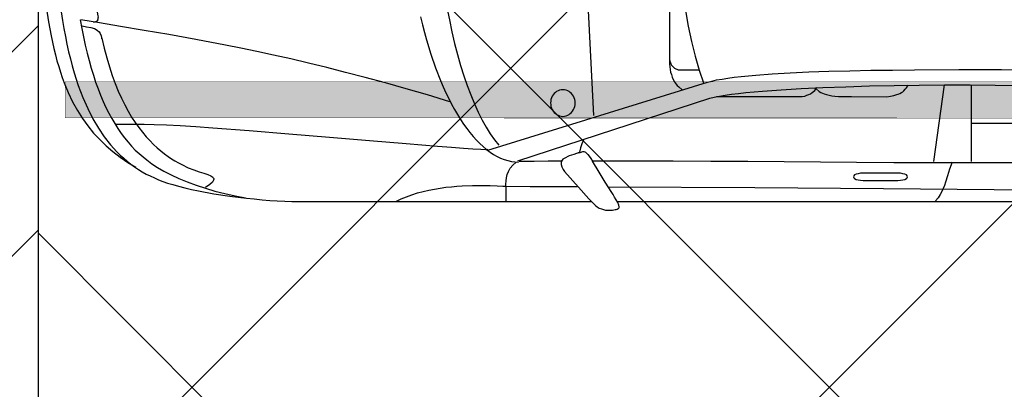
# Model space of a CAD drawing. Header units: millimetres. Extents: x 747415 to 1601423, y -236173 to 551995.
# Tile 307 of 549: x 1092168 to 1094899, y 168013 to 169038. Entities that reach past the tile are written whole.
import ezdxf

# ---------------------------------------------------------------- set-up
doc = ezdxf.new("R2010")
doc.units = ezdxf.units.MM
doc.header["$LTSCALE"] = 100
doc.header["$MEASUREMENT"] = 0
doc.linetypes.add('DASHED2', pattern=[9.525, 6.35, -3.175])
doc.layers.get('0').update_dxf_attribs({"linetype": 'CONTINUOUS', "lineweight": 0})
for name, color, linetype in [('T--A9041_VERHARDING_Parkeren', 9, 'CONTINUOUS'), ('T--L9041_VERHARDING_Parkeren', 9, 'DASHED2'), ('T--L9082_INRICHTING_SPECIFIEK_Auto', 8, 'CONTINUOUS')]:
    doc.layers.add(name, color=color, linetype=linetype)
doc.layers.add('T--A9041_VERHARDING_Wegen', color=21, linetype='CONTINUOUS', lineweight=0)
doc.layers.add('T--A9042_BEPLANTING', color=90, linetype='CONTINUOUS', lineweight=0)

# ---------------------------------------------------------------- blocks, each defined once
blk = doc.blocks.new('auto17')
for p, q in [((703.6, 867.6), (1533.8, 867.6)), ((1604.8, 867.6), (3518.7, 867.6)), ((2512.2, 544.6), (2482.2, 756.8)), ((2587.5, 547), (2587.5, 756.8)), ((1540.9, 629.4), (1516.7, 162.7)), ((2588.4, 650.5), (2814.7, 650.5))]:
    blk.add_line(p, q)
for points in [[(1499.5, 732.3), (1484.7, 737.2), (1471.9, 741.6), (1458.1, 748.5), (1454.7, 750.4), (1452.3, 752.9), (1450.9, 755.8), (1450, 758.8), (1449.5, 762.2), (1450, 765.6), (1451.9, 772), (1455.2, 778.9), (1459.5, 784.3), (1498.1, 827.9), (1527.1, 860.7), (1544.8, 878.4), (1550, 882.3), (1555.7, 885.7), (1561.4, 888.2), (1567.2, 890.1), (1572.8, 891.6), (1578.1, 892.1), (1585.2, 892.1), (1592.4, 891.6), (1599.5, 890.1), (1602.9, 889.7), (1605.3, 888.7), (1607.6, 887.2), (1609.5, 885.7), (1610.5, 884.3), (1611, 882.8), (1610, 877.4), (1607.1, 870.5), (1602.9, 863.2), (1598.1, 855.3), (1593.8, 848.5), (1590, 842.6), (1572.4, 814.1), (1555.7, 786.7), (1536.7, 755.8)], [(62.9, 342.1), (66.7, 365.7), (70.5, 388.7), (74.8, 410.8), (79.1, 431.8), (83.8, 452.9), (88.6, 472.5), (93.8, 492.1), (99.1, 510.7), (104.8, 528.9), (110.5, 546.5), (116.7, 563.2), (123.3, 579.4), (136.7, 610.3), (151, 638.7), (166.2, 664.7), (182.4, 688.7), (199.6, 710.3), (217.7, 730.4), (226.7, 739.2), (236.7, 748), (246.2, 756.3), (256.3, 764.2), (266.7, 771.5), (277.2, 778.9), (287.7, 785.2), (298.6, 791.6), (310.1, 797), (321.5, 802.4), (333, 807.8), (344.9, 812.2), (357.7, 816.6), (372.5, 821), (388.7, 825.4), (405.8, 829.8), (424.9, 834.2), (444.4, 838.2), (486.3, 846), (531.1, 852.9), (576.9, 858.3)], [(116.2, 364.2), (120.5, 388.2), (124.8, 411.7), (130, 434.3), (135.2, 456.3), (140.5, 477.4), (146.2, 498), (152.4, 517.6), (158.6, 536.7), (165.7, 555.3), (172.4, 573), (179.6, 590.2), (187.2, 606.8), (195.3, 622.5), (203.4, 637.7), (211.9, 651.9), (220.5, 665.6), (229.6, 678.9), (239.1, 691.1), (248.6, 703.4), (258.6, 714.2), (268.6, 725), (279.1, 734.8), (290.1, 744.1), (301, 752.4), (314.4, 763.2), (330.1, 773.5), (348.2, 783.8), (368.2, 794.1), (389.6, 803.9), (413, 813.2), (437.3, 822.5), (463, 830.8), (489.6, 838.7), (517.3, 845.5), (545.9, 851.9), (574.4, 857.3)], [(576.9, 858.3), (598.7, 860.7), (620.2, 862.7), (641.6, 864.7), (662.6, 866.1), (683, 867.1), (703.1, 867.6)], [(991.7, 867.6), (1006, 860.7), (1020.8, 854.4), (1036, 849), (1051.3, 844.1), (1067, 839.6), (1082.7, 836.2), (1098.4, 833.3), (1114.1, 830.3), (1129.9, 828.4), (1145.6, 826.9), (1160.8, 825.4), (1175.6, 824.5), (1204.2, 823.5), (1230.4, 823), (1253.2, 823.5), (1272.8, 824.5), (1288, 824.9), (1297.5, 825.4), (1364.2, 825.9), (1429.9, 826.4), (1494.7, 826.4)], [(1297.1, 866.6), (1297.5, 856.8), (1297.5, 847.5), (1297.1, 838.2), (1297.1, 828.9), (1296.6, 820), (1297.1, 810.7), (1298, 801.9), (1300.4, 793.1), (1303.7, 784.3), (1308.5, 775.4), (1315.6, 767.1), (1324.7, 758.3)], [(2534.6, 758.3), (2527, 778.4), (2521.2, 797), (2516, 814.1), (2513.2, 823), (2509.8, 831.3), (2505.5, 839.6), (2501.2, 848.5), (2495.5, 857.3), (2488.4, 866.1)], [(121, 381.3), (133.4, 383.8), (145.3, 385.8), (155.7, 388.7), (160, 391.2), (164.3, 394.1), (168.1, 398), (171.5, 402.4), (173.8, 408.8), (175.8, 416.6), (175.8, 415.2), (182.4, 443.1), (189.6, 469.6), (196.7, 494.6), (204.8, 518.6), (212.9, 540.6), (221.5, 561.7), (230.5, 581.3), (239.6, 600), (249.1, 617.1), (258.6, 633.8), (268.6, 649), (278.6, 662.7), (288.6, 675.9), (298.6, 688.2), (308.7, 699), (319.1, 709.8), (329.1, 719.1), (339.6, 727.4), (349.6, 735.7), (359.6, 743.1), (369.2, 749.5), (378.7, 755.3), (388.2, 760.7), (397.7, 765.6), (415.4, 774), (431.5, 780.3), (445.9, 785.2), (458.7, 789.6), (469.7, 793.1), (477.8, 796.5), (481.1, 798), (483.5, 799.9), (484.9, 801.9), (486.3, 803.9), (486.3, 805.8), (485.8, 808.3), (482.5, 813.7), (475.4, 820.5), (463.5, 829.3)], [(1579.1, 826.9), (1986.8, 829.3), (2343.6, 831.8), (2651.3, 834.2), (2793.7, 835.7)], [(1246.1, 725), (1855.8, 536.7), (1867.7, 533.8), (1881, 530.8), (1896.3, 528.4), (1912.5, 525.9), (1930.1, 523.5), (1949.2, 521.5), (1990.1, 517.6), (2035.4, 514.2), (2085.4, 511.2), (2137.3, 508.8), (2192.6, 506.8), (2250.2, 505.4), (2309.3, 503.9), (2369.3, 503.4), (2430.3, 502.4), (2552.7, 501.9), (2671.3, 501.9), (2781.8, 502.9)], [(2287.4, 809.3), (2383.6, 809.3), (2391.2, 808.8), (2397.4, 807.8), (2403.1, 806.3), (2407.4, 804.3), (2409.8, 801.9), (2410.8, 799.4), (2409.8, 796.5), (2407.4, 794.1), (2403.1, 792.1), (2397.4, 790.6), (2391.2, 789.6), (2383.6, 789.6), (2287.4, 789.6), (2280.2, 789.6), (2273.6, 790.6), (2268.3, 792.1), (2264, 794.1), (2261.6, 796.5), (2260.7, 799.4), (2261.6, 801.9), (2264, 804.3), (2268.3, 806.3), (2273.6, 807.8), (2280.2, 808.8), (2287.4, 809.3), (2287.4, 809.3)], [(21.9, 327.9), (28.1, 369.6), (35.2, 408.3), (42.8, 444.1), (47.1, 461.3), (51.4, 477.9), (56.2, 493.6), (61, 509.3), (66.2, 524.5), (71.4, 538.7), (82.9, 566.1), (94.8, 591.6), (108.1, 615.6), (121.9, 637.7), (136.7, 658.3), (152.9, 677.9), (170, 696), (187.7, 713.2), (206.7, 728.9), (226.7, 744.6), (247.7, 759.3), (270.1, 773)], [(1059.8, 356.4), (1065.1, 377.9), (1070.8, 399), (1076.5, 419.6), (1088.4, 459.8), (1101.3, 497.5), (1115.6, 532.8), (1122.7, 549.9), (1130.3, 566.6), (1138, 582.3), (1146.1, 598), (1154.2, 612.7), (1162.3, 626.9), (1170.8, 640.1), (1179.4, 653.4), (1188, 665.2), (1197, 676.9), (1206.1, 687.7), (1215.1, 697.5), (1224.2, 707.3), (1233.7, 715.7), (1243.2, 723.5), (1252.7, 730.8), (1262.3, 737.2), (1272.3, 742.6), (1281.8, 747.5), (1291.8, 751.4), (1301.8, 754.4), (1311.8, 756.8), (1321.8, 757.8), (1331.8, 758.3)], [(1329.4, 754.9), (1862.5, 581.3), (1874.4, 578.4), (1888.7, 575.5), (1904.9, 573), (1922, 570.5), (1941.6, 568.1), (1962.5, 565.7), (2008.2, 561.7), (2059.7, 557.8), (2115.9, 554.4), (2175.9, 551.9), (2239.2, 549.5), (2305.5, 547.5), (2373.6, 546.1), (2443.1, 545.1), (2513.6, 544.6), (2584.1, 544.6), (2653.7, 545.1), (2722.3, 546.1)], [(1333.7, 756.3), (1375.2, 755.8), (1414.2, 755.3), (1453.3, 754.9)], [(1499, 732.8), (1502.4, 731.8), (1505.2, 730.8), (1507.6, 729.9), (1510, 729.4), (1512.4, 729.4), (1515.2, 729.9), (1517.6, 731.3), (1520.5, 733.8), (1523.8, 737.2), (1527.6, 742.1), (1531.9, 748.5), (1536.7, 756.3)], [(1535.7, 754.9), (1651.5, 754.9), (1760.5, 754.9), (1865.3, 755.8), (1967.8, 756.3), (2068.7, 757.3), (2168.8, 757.8), (2269.3, 758.8), (2372.7, 759.3), (2479.3, 759.7), (2589.4, 759.7), (2706.1, 759.3), (2830.9, 758.3), (2925.7, 756.3), (3030, 752.9), (3139.1, 749), (3248.1, 744.6), (3353.4, 741.1), (3450.1, 739.7)], [(1246.1, 724), (1240.8, 724.5), (1227, 724), (1205.1, 722.5), (1178.9, 720.5), (1146.1, 718.1), (1107, 715.2), (1019.8, 707.8), (917.9, 699.5), (807.4, 690.1), (695, 680.8), (584.9, 672), (483.5, 664.7), (436.3, 661.2), (393.4, 658.3), (355.3, 656.3), (321, 654.8), (293.4, 653.9), (272.5, 653.9), (213.9, 653.9)], [(1133.2, 330.4), (1139.9, 364.7), (1146.5, 398), (1154.2, 429.9), (1162.3, 460.8), (1170.8, 490.7), (1179.9, 519.1), (1189.4, 546.5), (1198.9, 572.5), (1209.4, 597), (1219.9, 620.5), (1230.8, 642.1), (1241.8, 661.7), (1253.2, 680.3), (1265.1, 697), (1277, 711.7)], [(1511.9, 696.5), (1507.6, 708.3), (1503.8, 718.6), (1500.9, 731.3)], [(1420.4, 594.6), (1420.9, 599.5), (1421.4, 604.4), (1423.3, 609.3), (1425.2, 613.2), (1427.6, 617.6), (1430.4, 621), (1433.8, 624), (1437.1, 626.9), (1441.4, 628.9), (1445.7, 630.3), (1450, 631.3), (1454.7, 631.8), (1459.5, 631.3), (1463.8, 630.3), (1468.1, 628.9), (1471.9, 626.9), (1475.2, 624), (1478.6, 621), (1481.4, 617.6), (1483.8, 613.2), (1485.7, 609.3), (1487.6, 604.4), (1488.5, 599.5), (1488.5, 594.6), (1488.5, 589.7), (1487.6, 584.8), (1485.7, 580.4), (1483.8, 575.9), (1481.4, 572), (1478.6, 568.6), (1475.2, 565.7), (1471.9, 562.7), (1468.1, 560.7), (1463.8, 559.3), (1459.5, 558.3), (1454.7, 557.8), (1450, 558.3), (1445.7, 559.3), (1441.4, 560.7), (1437.1, 562.7), (1433.8, 565.7), (1430.4, 568.6), (1427.6, 572), (1425.2, 575.9), (1423.3, 580.4), (1421.4, 584.8), (1420.9, 589.7), (1420.4, 594.6), (1420.4, 594.6)], [(1140.8, 591.1), (1079.4, 572.5), (1019.8, 555.3), (962.7, 539.2), (906.4, 524), (852.1, 509.8), (800.2, 496.6), (748.8, 484.3), (699.7, 472.5), (652.1, 462.2), (605.9, 451.9), (561.6, 442.6), (519.2, 434.3), (436.8, 418.6), (361.5, 404.9), (292.9, 393.6), (228.1, 382.8), (169.5, 373), (117.2, 364.2)], [(1880.7, 576.4), (2093.5, 576.4), (2103, 576.9), (2111.6, 576.9), (2118.8, 576.4), (2125.9, 575.5), (2131.6, 573.5), (2136.8, 571.5), (2141.6, 569.1), (2145.9, 566.1), (2149.7, 563.2), (2153.1, 559.8), (2155.9, 555.8), (2158.7, 551.9)], [(2157.3, 555.4), (2165.9, 562.7), (2169.7, 565.2), (2174.5, 567.1), (2179.7, 569.6), (2185.9, 571), (2193.1, 573), (2200.7, 574.5), (2209.2, 575.5), (2219.3, 576.4), (2230.2, 576.9), (2242.1, 576.9), (2255.4, 576.4), (2353.6, 577.4)], [(2353.6, 577.4), (2363.1, 575.9), (2372.2, 574), (2380.7, 571.5), (2385, 570.1), (2389.3, 568.6), (2393.6, 566.1), (2397.4, 563.7), (2400.7, 560.7), (2404.5, 556.8), (2407.4, 552.9), (2412.5, 545.5)], [(1771.4, 134.9), (1762.4, 148), (1760.1, 153.4), (1757.7, 158.8), (1755.3, 164.2), (1753.9, 170.1), (1752.5, 176), (1751.5, 181.9), (1750.5, 188.2), (1750.5, 194.6), (1750.5, 486.2), (1751, 494.1), (1752, 501.9), (1753.4, 509.3), (1755.8, 516.1), (1758.2, 523), (1761, 529.4), (1764.4, 535.7), (1768.2, 541.2), (1772, 546.1), (1776.3, 550.4), (1785.2, 558.5)], [(1766.7, -10.3), (1767.2, 43.1), (1769.1, 95.1), (1772, 146.1), (1773.9, 171.5), (1775.8, 196.6), (1778.2, 221.1), (1781, 245.1), (1783.9, 269.1), (1787.2, 292.1), (1794.4, 338.2), (1802.5, 382.3), (1811.5, 424.5), (1821.5, 465.2), (1832.5, 503.4), (1844.4, 539.2)], [(1774.6, 181.4), (1764.4, 186.8), (1761.5, 189.2), (1758.6, 191.7), (1756.3, 194.6), (1754.3, 197.5), (1752.9, 201.5), (1751.5, 204.9), (1750.5, 208.8), (1750.5, 212.7), (1750.5, 470.6), (1750.5, 474.5), (1751.5, 478.9), (1752.9, 482.3), (1754.3, 486.2), (1756.3, 489.7), (1759.1, 492.6), (1761.5, 495.5), (1764.4, 498), (1767.7, 500), (1771, 501.4), (1774.8, 502.4), (1778.7, 502.4), (1832.1, 502.4)], [(139.1, -1.4), (139.1, 30.4), (139.6, 61.8), (140.5, 92.6), (141.5, 123), (142.4, 153.4), (144.3, 183.3), (146.7, 212.7), (149.1, 241.7), (152.4, 270.1), (155.7, 298.5), (160, 326), (164.8, 353.4), (165.3, 356.8), (164.8, 359.8), (164.8, 362.7), (164.3, 365.2), (163.4, 366.7), (162.4, 367.6), (160.5, 368.6), (158.6, 369.6), (155.3, 370.6), (151.5, 371.1)]]:
    blk.add_lwpolyline(points)
blk = doc.blocks.new('*U304')
at = {"layer": 'T--L9041_VERHARDING_Parkeren'}
blk.add_hatch(color=256, dxfattribs=at).paths.add_polyline_path([(2856.3, 49.8), (-2856.3, 50.2), (-2856.3, -49.8), (2856.3, -50.2)])
at = {"layer": 'T--L9041_VERHARDING_Parkeren', "const_width": 1, "elevation": -0.5}
blk.add_lwpolyline([(2856.3, 49.8), (-2856.3, 50.2), (-2856.3, -49.8), (2856.3, -50.2), (2856.3, 49.8)], dxfattribs=at)
blk = doc.blocks.new('*U305')
at = {"layer": 'T--L9041_VERHARDING_Parkeren', "color": 0, "linetype": 'ByBlock', "lineweight": -2, "transparency": 16777216}
blk.add_blockref('*U304', (0, 2500), dxfattribs=at)

msp = doc.modelspace()

# ---------------------------------------------------------------- hatches: boundary and pattern name
at = {"layer": 'T--A9041_VERHARDING_Parkeren', "linetype": 'Continuous'}
h = msp.add_hatch(dxfattribs=at)
h.set_pattern_fill('ANSI37', color=256, scale=10000, angle=90, style=0)
h.set_pattern_definition([(135, (1279144.9, -872312.3), (-883.8835, -883.8835), []), (225, (1279144.9, -872312.3), (883.8835, -883.8835), [])])
h.paths.add_polyline_path([(1092221.833, 183913.516), (1092219.793, 166413.516), (1097219.74, 166413.108), (1097218.998, 183913.108)])
at = {"layer": 'T--A9041_VERHARDING_Wegen', "linetype": 'Continuous'}
h = msp.add_hatch(dxfattribs=at)
h.set_pattern_fill('AR-HBONE', color=256, scale=100, style=0)
h.paths.add_polyline_path([(1083362.109, 182989.02), (1092221.758, 182989.02), (1092219.793, 166413.516), (1083727.356, 166413.516), (1083727.356, 168392.139), (1083362.109, 168392.139), (1083362.109, 170224.842), (1083581.356, 170224.842), (1083581.356, 174724.842), (1083362.109, 174724.842)])
at = {"layer": 'T--A9042_BEPLANTING'}
h = msp.add_hatch(dxfattribs=at)
h.set_pattern_fill('GRASS', color=256, scale=1500, style=0)
edge = h.paths.add_edge_path()
edge.add_line((1194589.183, 247525.193), (1194593.64, 247264.881))
edge.add_line((1194593.64, 247264.881), (1189597.042, 247120.843))
edge.add_line((1189597.042, 247120.843), (1179615.176, 246734.424))
edge.add_line((1179615.176, 246734.424), (1169673.169, 246260.926))
edge.add_line((1169673.169, 246260.926), (1159743.156, 245284.429))
edge.add_line((1159743.156, 245284.429), (1149794.302, 244232.037))
edge.add_line((1149794.302, 244232.037), (1139904.319, 243419.621))
edge.add_line((1139904.319, 243419.621), (1138613.747, 243325.021))
edge.add_line((1138613.747, 243325.021), (1135690.007, 243117.197))
edge.add_line((1135690.007, 243117.197), (1132771.926, 242932.503))
edge.add_line((1132771.926, 242932.503), (1129859.398, 242758.599))
edge.add_line((1129859.398, 242758.599), (1126616.556, 242566.575))
edge.add_line((1126616.556, 242566.575), (1123385.964, 242364.695))
edge.add_line((1123385.964, 242364.695), (1120184.728, 242139.833))
edge.add_line((1120184.728, 242139.833), (1117014.113, 241880.011))
edge.add_line((1117014.113, 241880.011), (1113876.289, 241570.228))
edge.add_line((1113876.289, 241570.228), (1110773.76, 241198.319))
edge.add_line((1110773.76, 241198.319), (1107692.214, 240764.72))
edge.add_line((1107692.214, 240764.72), (1104624.361, 240306.925))
edge.add_line((1104624.361, 240306.925), (1101572.465, 239835.828))
edge.add_line((1101572.465, 239835.828), (1100403.086, 239650.924))
edge.add_line((1100403.086, 239650.924), (1097780.987, 239217.99))
edge.add_line((1097780.987, 239217.99), (1095157.329, 238732.83))
edge.add_line((1095157.329, 238732.83), (1092526.922, 238274.052))
edge.add_line((1092526.922, 238274.052), (1089457.602, 237766.051))
edge.add_line((1089457.602, 237766.051), (1086388.73, 237224.846))
edge.add_line((1086388.73, 237224.846), (1083401.545, 236651.668))
edge.add_line((1083401.545, 236651.668), (1080469.385, 236024.459))
edge.add_line((1080469.385, 236024.459), (1077519.444, 235269.823))
edge.add_line((1077519.444, 235269.823), (1074567.867, 234454.498))
edge.add_line((1074567.867, 234454.498), (1071611.505, 233602.32))
edge.add_line((1071611.505, 233602.32), (1068661.406, 232725.291))
edge.add_line((1068661.406, 232725.291), (1065719.424, 231822.381))
edge.add_line((1065719.424, 231822.381), (1062684.54, 230856.109))
edge.add_line((1062684.54, 230856.109), (1059866.196, 229920.836))
edge.add_line((1059866.196, 229920.836), (1056845.381, 228880.035))
edge.add_line((1056845.381, 228880.035), (1054034.15, 227860.451))
edge.add_line((1054034.15, 227860.451), (1051908.682, 227043.859))
edge.add_line((1051908.682, 227043.859), (1051192.354, 226766.278))
edge.add_line((1051192.354, 226766.278), (1050671.69, 226564.519))
edge.add_line((1050671.69, 226564.519), (1049927.631, 226262.62))
edge.add_line((1049927.631, 226262.62), (1049070.32, 225903.54))
edge.add_line((1049070.32, 225903.54), (1048360.834, 225606.376))
edge.add_line((1048360.834, 225606.376), (1045574.185, 224396.868))
edge.add_line((1045574.185, 224396.868), (1042746.023, 223102.062))
edge.add_line((1042746.023, 223102.062), (1039916.204, 221736.561))
edge.add_line((1039916.204, 221736.561), (1037264.038, 220364.549))
edge.add_line((1037264.038, 220364.549), (1036639.036, 220037.907))
edge.add_line((1036639.036, 220037.907), (1035761.731, 219567.084))
edge.add_line((1035761.731, 219567.084), (1034455.173, 218860.02))
edge.add_line((1034455.173, 218860.02), (1031834.519, 217415.207))
edge.add_line((1031834.519, 217415.207), (1029063.532, 215837.52))
edge.add_line((1029063.532, 215837.52), (1026493.513, 214322.916))
edge.add_line((1026493.513, 214322.916), (1023661.374, 212596.81))
edge.add_line((1023661.374, 212596.81), (1021148.701, 211011.913))
edge.add_line((1021148.701, 211011.913), (1018664.489, 209394.723))
edge.add_line((1018664.489, 209394.723), (1016111.63, 207674.051))
edge.add_line((1016111.63, 207674.051), (1013541.964, 205866.676))
edge.add_line((1013541.964, 205866.676), (1011054.819, 204060.939))
edge.add_line((1011054.819, 204060.939), (1008551.61, 202180.933))
edge.add_line((1008551.61, 202180.933), (1006071.977, 200261.271))
edge.add_line((1006071.977, 200261.271), (1003623.026, 198305.877))
edge.add_line((1003623.026, 198305.877), (1001255.469, 196356.541))
edge.add_line((1001255.469, 196356.541), (998895.97, 194358.237))
edge.add_line((998895.97, 194358.237), (996592.894, 192340.973))
edge.add_line((996592.894, 192340.973), (994271.188, 190253.094))
edge.add_line((994271.188, 190253.094), (992089.799, 188232.713))
edge.add_line((992089.799, 188232.713), (989855.126, 186096.735))
edge.add_line((989855.126, 186096.735), (987565.682, 183840.779))
edge.add_line((987565.682, 183840.779), (985556.73, 181812.43))
edge.add_line((985556.73, 181812.43), (983340.235, 179499.914))
edge.add_line((983340.235, 179499.914), (981234.422, 177237.565))
edge.add_line((981234.422, 177237.565), (979162.94, 174943.215))
edge.add_line((979162.94, 174943.215), (977214.691, 172724.59))
edge.add_line((977214.691, 172724.59), (975036.892, 170165.071))
edge.add_line((975036.892, 170165.071), (973160.412, 167901.106))
edge.add_line((973160.412, 167901.106), (971300.145, 165540.186))
edge.add_line((971300.145, 165540.186), (970653.489, 164750.347))
edge.add_line((970653.489, 164750.347), (969323.906, 163031.694))
edge.add_line((969323.906, 163031.694), (967532.389, 160664.585))
edge.add_line((967532.389, 160664.585), (965620.33, 158124.446))
edge.add_line((965620.33, 158124.446), (963729.485, 155559.861))
edge.add_line((963729.485, 155559.861), (962160.024, 153368.205))
edge.add_line((962160.024, 153368.205), (960583.853, 151476.839))
edge.add_line((960583.853, 151476.839), (957868.106, 147829.141))
edge.add_line((957868.106, 147829.141), (955546.579, 144354.957))
edge.add_line((955546.579, 144354.957), (952781.766, 139999.101))
edge.add_line((952781.766, 139999.101), (950228.309, 135925.671))
edge.add_line((950228.309, 135925.671), (947689.507, 131669.07))
edge.add_line((947689.507, 131669.07), (945836.511, 128467.426))
edge.add_line((945836.511, 128467.426), (939785.242, 117718.876))
edge.add_line((939785.242, 117718.876), (930712.869, 102774.401))
edge.add_line((930712.869, 102774.401), (922173.53, 90199.799))
edge.add_arc((831492.457, 157259.067), 112782.989, 306.60619454, 323.5168236, ccw=False)
edge.add_line((898746.269, 66722.183), (906881.323, 58450.839))
edge.add_arc((1039056.702, -43733.649), 167068.849, 138.06483794, 142.29247104, ccw=False)
edge.add_line((914773.924, 67916.66), (924725.806, 83316.857))
edge.add_line((924725.806, 83316.857), (935036.865, 100427.915))
edge.add_line((935036.865, 100427.915), (938271.243, 105214.41))
edge.add_line((938271.243, 105214.41), (944567.151, 115601.153))
edge.add_line((944567.151, 115601.153), (949536.685, 124088.131))
edge.add_line((949536.685, 124088.131), (954824.472, 132626.587))
edge.add_line((954824.472, 132626.587), (959827.89, 140132.671))
edge.add_line((959827.89, 140132.671), (963059.812, 145135.12))
edge.add_line((963059.812, 145135.12), (965500.197, 148828.356))
edge.add_line((965500.197, 148828.356), (966613.361, 150562.786))
edge.add_line((966613.361, 150562.786), (968025.373, 152669.584))
edge.add_line((968025.373, 152669.584), (969925.147, 155201.552))
edge.add_line((969925.147, 155201.552), (971712.101, 157704.465))
edge.add_line((971712.101, 157704.465), (973307.285, 159791.446))
edge.add_line((973307.285, 159791.446), (974380.773, 161326.936))
edge.add_line((974380.773, 161326.936), (975513.5, 162711.848))
edge.add_line((975513.5, 162711.848), (977022.752, 164676.523))
edge.add_line((977022.752, 164676.523), (979125.989, 167160.936))
edge.add_line((979125.989, 167160.936), (980701.644, 168861.659))
edge.add_line((980701.644, 168861.659), (983077.997, 171627.505))
edge.add_line((983077.997, 171627.505), (985074.319, 173856.029))
edge.add_line((985074.319, 173856.029), (986909.132, 175828.505))
edge.add_line((986909.132, 175828.505), (989063.699, 178159.256))
edge.add_line((989063.699, 178159.256), (991154.428, 180245.145))
edge.add_line((991154.428, 180245.145), (993121.205, 182057.606))
edge.add_line((993121.205, 182057.606), (995324.494, 184142.051))
edge.add_line((995324.494, 184142.051), (997280.219, 186006.612))
edge.add_line((997280.219, 186006.612), (999623.744, 188200.448))
edge.add_line((999623.744, 188200.448), (1002349.065, 190608.065))
edge.add_line((1002349.065, 190608.065), (1004754.956, 192653.066))
edge.add_line((1004754.956, 192653.066), (1007294.928, 194741.918))
edge.add_line((1007294.928, 194741.918), (1008978.786, 196161.928))
edge.add_line((1008978.786, 196161.928), (1011076.047, 197755.95))
edge.add_line((1011076.047, 197755.95), (1013065.241, 199247.814))
edge.add_line((1013065.241, 199247.814), (1015821.037, 201346.882))
edge.add_line((1015821.037, 201346.882), (1017686.716, 202722.52))
edge.add_line((1017686.716, 202722.52), (1020957.031, 204817.97))
edge.add_line((1020957.031, 204817.97), (1023228.197, 206313.401))
edge.add_line((1023228.197, 206313.401), (1026470.58, 208376.744))
edge.add_line((1026470.58, 208376.744), (1028603.548, 209658.432))
edge.add_line((1028603.548, 209658.432), (1030968.801, 211111.637))
edge.add_line((1030968.801, 211111.637), (1032974.557, 212278.47))
edge.add_line((1032974.557, 212278.47), (1034989.373, 213415.47))
edge.add_line((1034989.373, 213415.47), (1036654.679, 214452.728))
edge.add_line((1036654.679, 214452.728), (1038246.03, 215241.653))
edge.add_line((1038246.03, 215241.653), (1039948.347, 216202.761))
edge.add_line((1039948.347, 216202.761), (1041825.775, 217172.039))
edge.add_line((1041825.775, 217172.039), (1043014.131, 217759.859))
edge.add_line((1043014.131, 217759.859), (1045164.207, 218821.145))
edge.add_line((1045164.207, 218821.145), (1047341.541, 219812.404))
edge.add_line((1047341.541, 219812.404), (1050071.07, 221013.985))
edge.add_line((1050071.07, 221013.985), (1051244.22, 221490.97))
edge.add_line((1051244.22, 221490.97), (1052347.556, 221956.97))
edge.add_line((1052347.556, 221956.97), (1053649.506, 222430.47))
edge.add_line((1053649.506, 222430.47), (1054533.126, 222784.97))
edge.add_line((1054533.126, 222784.97), (1056086.056, 223306.47))
edge.add_line((1056086.056, 223306.47), (1057869.317, 223968.97))
edge.add_line((1057869.317, 223968.97), (1060574.556, 224929.97))
edge.add_line((1060574.556, 224929.97), (1063483.693, 225922.97))
edge.add_line((1063483.693, 225922.97), (1065608.903, 226631.593))
edge.add_line((1065608.903, 226631.593), (1069173.064, 227676.47))
edge.add_line((1069173.064, 227676.47), (1072281.977, 228625.637))
edge.add_line((1072281.977, 228625.637), (1075375.394, 229611.47))
edge.add_line((1075375.394, 229611.47), (1077123.927, 230119.62))
edge.add_line((1077123.927, 230119.62), (1080375.394, 230986.97))
edge.add_line((1080375.394, 230986.97), (1082892.594, 231747.063))
edge.add_line((1082892.594, 231747.063), (1087287.423, 232727.295))
edge.add_line((1087287.423, 232727.295), (1089726.851, 233304.236))
edge.add_line((1089726.851, 233304.236), (1092683.446, 233905.227))
edge.add_line((1092683.446, 233905.227), (1095564.394, 234529.046))
edge.add_line((1095564.394, 234529.046), (1098820.303, 235134.124))
edge.add_line((1098820.303, 235134.124), (1101429.17, 235680.801))
edge.add_line((1101429.17, 235680.801), (1102775.394, 235932.97))
edge.add_line((1102775.394, 235932.97), (1105482.445, 236248.973))
edge.add_line((1105482.445, 236248.973), (1107758.807, 236612.397))
edge.add_line((1107758.807, 236612.397), (1110496.735, 236978.709))
edge.add_line((1110496.735, 236978.709), (1115376.091, 237663.748))
edge.add_line((1115376.091, 237663.748), (1120160.891, 238162.648))
edge.add_line((1120160.891, 238162.648), (1122883.614, 238303.454))
edge.add_line((1122883.614, 238303.454), (1125390.669, 238461.915))
edge.add_line((1125390.669, 238461.915), (1128123.405, 238391.97))
edge.add_line((1128123.405, 238391.97), (1132768.171, 238736.47))
edge.add_line((1132768.171, 238736.47), (1135790.587, 239107.966))
edge.add_line((1135790.587, 239107.966), (1138342.94, 239481.456))
edge.add_line((1138342.94, 239481.456), (1142060.43, 239524.47))
edge.add_line((1142060.43, 239524.47), (1147419.918, 239838.053))
edge.add_line((1147419.918, 239838.053), (1152508.673, 240937.759))
edge.add_line((1152508.673, 240937.759), (1161790.445, 241405.25))
edge.add_line((1161790.445, 241405.25), (1166293.104, 242414.317))
edge.add_line((1166293.104, 242414.317), (1170003.913, 243136.47))
edge.add_line((1170003.913, 243136.47), (1182817.631, 243902.97))
edge.add_line((1182817.631, 243902.97), (1191677.387, 244103.47))
edge.add_line((1191677.387, 244103.47), (1200992.076, 244164.47))
edge.add_line((1200992.076, 244164.47), (1212315.556, 244345.47))
edge.add_line((1212315.556, 244345.47), (1212435.36, 247419.97))
edge.add_line((1212435.36, 247419.97), (1205479.36, 247503.517))
edge.add_line((1205479.36, 247503.517), (1202606.248, 247460.622))
edge.add_line((1202606.248, 247460.622), (1194593.64, 247264.881))

# ---------------------------------------------------------------- linework, layer by layer
at = {"layer": 'T--A9041_VERHARDING_Parkeren', "linetype": 'Continuous'}
msp.add_lwpolyline([(1092221.833, 183913.516), (1092221.833, 183913.516), (1092219.793, 166413.516), (1097219.74, 166413.108), (1097218.998, 183913.108)], close=True, dxfattribs=at)
at = {"layer": 'T--A9041_VERHARDING_Wegen', "linetype": 'Continuous', "const_width": 1}
msp.add_lwpolyline([(1083362.109, 182989.02), (1092221.758, 182989.02), (1092219.793, 166413.516), (1083727.356, 166413.516), (1083727.356, 168392.139), (1083362.109, 168392.139), (1083362.109, 170224.842), (1083581.356, 170224.842), (1083581.356, 174724.842), (1083362.109, 174724.842)], close=True, dxfattribs=at)

# ---------------------------------------------------------------- block references
at = {"layer": 'T--L9041_VERHARDING_Parkeren'}
msp.add_blockref('*U305', (1095150.859, 166315.084, 0.5), dxfattribs=at)
at = {"layer": 'T--L9082_INRICHTING_SPECIFIEK_Auto', "xscale": -1, "rotation": 180}
msp.add_blockref('auto17', (1092220.099, 169401.469), dxfattribs=at)

doc.saveas('drawing.dxf')
